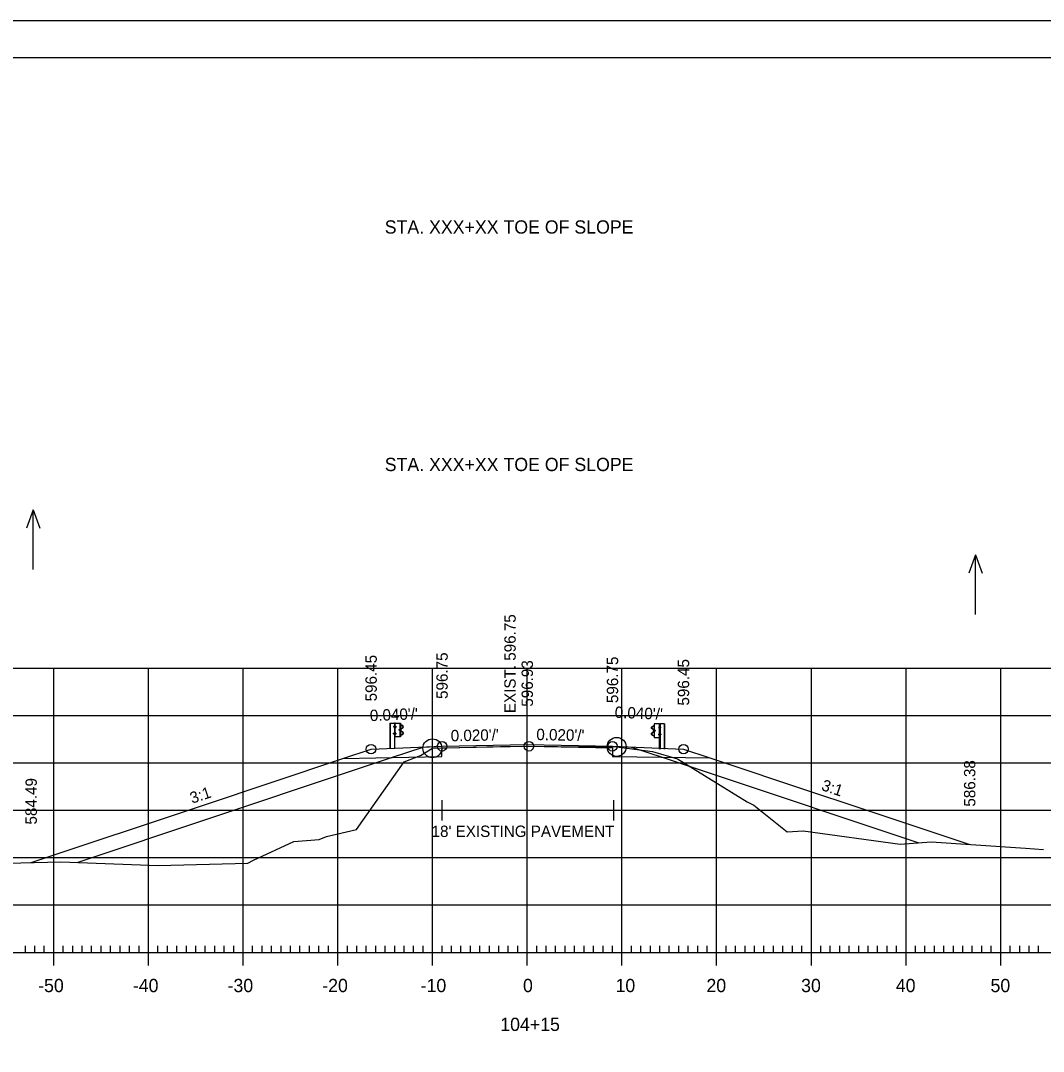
# Model space of a CAD drawing. Extents: x 961436 to 1372525, y 380079 to 2027791.
# Drawn here: x 1370137 to 1370245, y 380213.6 to 380322.4 of the extents above; entities that cross this region are included whole.
import ezdxf

# ---------------------------------------------------------------- set-up
doc = ezdxf.new("R2010")
doc.units = 0
for name, color, linetype in [('R_Alt Surface', 7, 'Continuous'), ('R_Axis', 7, 'Continuous'), ('R_Axis Annot', 7, 'Continuous'), ('R_Drive', 7, 'Continuous'), ('R_Exist Surface', 7, 'Continuous'), ('R_Fin Surface', 7, 'Continuous'), ('R_Fin Surface Annot', 7, 'Continuous'), ('R_Grid', 7, 'Continuous'), ('R_No Plot', 7, 'Continuous'), ('R_Proposed Road', 7, 'Continuous'), ('R_Water Annot', 7, 'Continuous'), ('R_Xsect Elev', 7, 'Continuous')]:
    doc.layers.add(name, color=color, linetype=linetype)

msp = doc.modelspace()

# ---------------------------------------------------------------- linework, layer by layer
at = {"layer": 'R_Alt Surface'}
msp.add_lwpolyline([(1370171.03, 380244.52), (1370181.49, 380244.73), (1370181.5, 380245.64), (1370190.5, 380245.82), (1370199.5, 380245.64), (1370199.51, 380244.73), (1370209.77, 380244.59)], dxfattribs=at)
at = {"layer": 'R_Axis'}
for p, q in [((1370140.5, 380222.66), (1370140.5, 380225.46)), ((1370150.5, 380222.66), (1370150.5, 380225.46)), ((1370160.5, 380222.66), (1370160.5, 380225.46)), ((1370170.5, 380222.66), (1370170.5, 380225.46)), ((1370180.5, 380222.66), (1370180.5, 380225.46)), ((1370190.5, 380222.66), (1370190.5, 380225.46)), ((1370200.5, 380222.66), (1370200.5, 380225.46)), ((1370210.5, 380222.66), (1370210.5, 380225.46)), ((1370220.5, 380222.66), (1370220.5, 380225.46)), ((1370230.5, 380222.66), (1370230.5, 380225.46)), ((1370240.5, 380222.66), (1370240.5, 380225.46)), ((1370050.5, 380224.06), (1370330.5, 380224.06)), ((1370137.5, 380224.06), (1370137.5, 380224.76)), ((1370138.5, 380224.06), (1370138.5, 380224.76)), ((1370139.5, 380224.06), (1370139.5, 380224.76)), ((1370141.5, 380224.06), (1370141.5, 380224.76)), ((1370142.5, 380224.06), (1370142.5, 380224.76)), ((1370143.5, 380224.06), (1370143.5, 380224.76)), ((1370144.5, 380224.06), (1370144.5, 380224.76)), ((1370145.5, 380224.06), (1370145.5, 380224.76)), ((1370146.5, 380224.06), (1370146.5, 380224.76)), ((1370147.5, 380224.06), (1370147.5, 380224.76)), ((1370148.5, 380224.06), (1370148.5, 380224.76)), ((1370149.5, 380224.06), (1370149.5, 380224.76)), ((1370151.5, 380224.06), (1370151.5, 380224.76)), ((1370152.5, 380224.06), (1370152.5, 380224.76)), ((1370153.5, 380224.06), (1370153.5, 380224.76)), ((1370154.5, 380224.06), (1370154.5, 380224.76)), ((1370155.5, 380224.06), (1370155.5, 380224.76)), ((1370156.5, 380224.06), (1370156.5, 380224.76)), ((1370157.5, 380224.06), (1370157.5, 380224.76)), ((1370158.5, 380224.06), (1370158.5, 380224.76)), ((1370159.5, 380224.06), (1370159.5, 380224.76)), ((1370161.5, 380224.06), (1370161.5, 380224.76)), ((1370162.5, 380224.06), (1370162.5, 380224.76)), ((1370163.5, 380224.06), (1370163.5, 380224.76)), ((1370164.5, 380224.06), (1370164.5, 380224.76)), ((1370165.5, 380224.06), (1370165.5, 380224.76)), ((1370166.5, 380224.06), (1370166.5, 380224.76)), ((1370167.5, 380224.06), (1370167.5, 380224.76)), ((1370168.5, 380224.06), (1370168.5, 380224.76)), ((1370169.5, 380224.06), (1370169.5, 380224.76)), ((1370171.5, 380224.06), (1370171.5, 380224.76)), ((1370172.5, 380224.06), (1370172.5, 380224.76)), ((1370173.5, 380224.06), (1370173.5, 380224.76)), ((1370174.5, 380224.06), (1370174.5, 380224.76)), ((1370175.5, 380224.06), (1370175.5, 380224.76)), ((1370176.5, 380224.06), (1370176.5, 380224.76)), ((1370177.5, 380224.06), (1370177.5, 380224.76)), ((1370178.5, 380224.06), (1370178.5, 380224.76)), ((1370179.5, 380224.06), (1370179.5, 380224.76)), ((1370181.5, 380224.06), (1370181.5, 380224.76)), ((1370182.5, 380224.06), (1370182.5, 380224.76)), ((1370183.5, 380224.06), (1370183.5, 380224.76)), ((1370184.5, 380224.06), (1370184.5, 380224.76)), ((1370185.5, 380224.06), (1370185.5, 380224.76)), ((1370186.5, 380224.06), (1370186.5, 380224.76)), ((1370187.5, 380224.06), (1370187.5, 380224.76)), ((1370188.5, 380224.06), (1370188.5, 380224.76)), ((1370189.5, 380224.06), (1370189.5, 380224.76)), ((1370191.5, 380224.06), (1370191.5, 380224.76)), ((1370192.5, 380224.06), (1370192.5, 380224.76)), ((1370193.5, 380224.06), (1370193.5, 380224.76)), ((1370194.5, 380224.06), (1370194.5, 380224.76)), ((1370195.5, 380224.06), (1370195.5, 380224.76)), ((1370196.5, 380224.06), (1370196.5, 380224.76)), ((1370197.5, 380224.06), (1370197.5, 380224.76)), ((1370198.5, 380224.06), (1370198.5, 380224.76)), ((1370199.5, 380224.06), (1370199.5, 380224.76)), ((1370201.5, 380224.06), (1370201.5, 380224.76)), ((1370202.5, 380224.06), (1370202.5, 380224.76)), ((1370203.5, 380224.06), (1370203.5, 380224.76)), ((1370204.5, 380224.06), (1370204.5, 380224.76)), ((1370205.5, 380224.06), (1370205.5, 380224.76)), ((1370206.5, 380224.06), (1370206.5, 380224.76)), ((1370207.5, 380224.06), (1370207.5, 380224.76)), ((1370208.5, 380224.06), (1370208.5, 380224.76)), ((1370209.5, 380224.06), (1370209.5, 380224.76)), ((1370211.5, 380224.06), (1370211.5, 380224.76)), ((1370212.5, 380224.06), (1370212.5, 380224.76)), ((1370213.5, 380224.06), (1370213.5, 380224.76)), ((1370214.5, 380224.06), (1370214.5, 380224.76)), ((1370215.5, 380224.06), (1370215.5, 380224.76)), ((1370216.5, 380224.06), (1370216.5, 380224.76)), ((1370217.5, 380224.06), (1370217.5, 380224.76)), ((1370218.5, 380224.06), (1370218.5, 380224.76)), ((1370219.5, 380224.06), (1370219.5, 380224.76)), ((1370221.5, 380224.06), (1370221.5, 380224.76)), ((1370222.5, 380224.06), (1370222.5, 380224.76)), ((1370223.5, 380224.06), (1370223.5, 380224.76)), ((1370224.5, 380224.06), (1370224.5, 380224.76)), ((1370225.5, 380224.06), (1370225.5, 380224.76)), ((1370226.5, 380224.06), (1370226.5, 380224.76)), ((1370227.5, 380224.06), (1370227.5, 380224.76)), ((1370228.5, 380224.06), (1370228.5, 380224.76)), ((1370229.5, 380224.06), (1370229.5, 380224.76)), ((1370231.5, 380224.06), (1370231.5, 380224.76)), ((1370232.5, 380224.06), (1370232.5, 380224.76)), ((1370233.5, 380224.06), (1370233.5, 380224.76)), ((1370234.5, 380224.06), (1370234.5, 380224.76)), ((1370235.5, 380224.06), (1370235.5, 380224.76)), ((1370236.5, 380224.06), (1370236.5, 380224.76)), ((1370237.5, 380224.06), (1370237.5, 380224.76)), ((1370238.5, 380224.06), (1370238.5, 380224.76)), ((1370239.5, 380224.06), (1370239.5, 380224.76)), ((1370241.5, 380224.06), (1370241.5, 380224.76)), ((1370242.5, 380224.06), (1370242.5, 380224.76)), ((1370243.5, 380224.06), (1370243.5, 380224.76)), ((1370244.5, 380224.06), (1370244.5, 380224.76))]:
    msp.add_line(p, q, dxfattribs=at)
at = {"layer": 'R_Drive'}
for p, q in [((1370181.49, 380240.13), (1370181.49, 380237.99)), ((1370199.62, 380240.13), (1370199.62, 380237.99)), ((1370181.49, 380239.06), (1370199.62, 380239.06))]:
    msp.add_line(p, q, dxfattribs=at)
at = {"layer": 'R_Exist Surface'}
msp.add_lwpolyline([(1370132.76, 380233.41), (1370141.26, 380233.62), (1370151.51, 380233.23), (1370160.98, 380233.47), (1370161.6, 380233.78), (1370165.86, 380235.75), (1370168.52, 380235.96), (1370169.31, 380236.3), (1370172.48, 380237.02), (1370177.49, 380244.18), (1370179.22, 380244.84), (1370180.48, 380245.6), (1370187.69, 380245.78), (1370190.68, 380245.81), (1370193.7, 380245.79), (1370199.94, 380245.75), (1370203.73, 380245.25), (1370206.37, 380244.47), (1370213.74, 380239.95), (1370214.41, 380239.58), (1370217.96, 380236.79), (1370219.63, 380236.89), (1370229.88, 380235.48), (1370233.16, 380235.71), (1370243.11, 380235.04), (1370245.03, 380234.91)], dxfattribs=at)
at = {"layer": 'R_Fin Surface'}
for points in [[(1370138.11, 380233.55), (1370156.19, 380239.57), (1370171.03, 380244.52), (1370174, 380245.51), (1370181.5, 380245.81), (1370190.5, 380245.99), (1370199.5, 380245.81), (1370207, 380245.51), (1370209.77, 380244.59), (1370220.84, 380240.9), (1370224.46, 380239.69), (1370237.22, 380235.44)], [(1370142.98, 380233.56), (1370171.5, 380243.07), (1370176.17, 380244.62), (1370179.5, 380245.73), (1370181.5, 380245.81), (1370190.5, 380245.99), (1370199.5, 380245.81), (1370201.5, 380245.73), (1370204.84, 380244.62), (1370209.5, 380243.07), (1370231.85, 380235.62)]]:
    msp.add_lwpolyline(points, dxfattribs=at)
at = {"layer": 'R_Grid'}
for p, q in [((1370050.5, 380254.06), (1370330.5, 380254.06)), ((1370140.5, 380224.06), (1370140.5, 380254.06)), ((1370150.5, 380224.06), (1370150.5, 380254.06)), ((1370160.5, 380224.06), (1370160.5, 380254.06)), ((1370170.5, 380224.06), (1370170.5, 380254.06)), ((1370180.5, 380224.06), (1370180.5, 380254.06)), ((1370190.5, 380224.06), (1370190.5, 380254.06)), ((1370200.5, 380224.06), (1370200.5, 380254.06)), ((1370210.5, 380224.06), (1370210.5, 380254.06)), ((1370220.5, 380224.06), (1370220.5, 380254.06)), ((1370230.5, 380224.06), (1370230.5, 380254.06)), ((1370240.5, 380224.06), (1370240.5, 380254.06)), ((1370050.5, 380249.06), (1370330.5, 380249.06)), ((1370050.5, 380244.06), (1370330.5, 380244.06)), ((1370050.5, 380239.06), (1370330.5, 380239.06)), ((1370050.5, 380234.06), (1370330.5, 380234.06)), ((1370050.5, 380229.06), (1370330.5, 380229.06)), ((1370050.5, 380224.06), (1370330.5, 380224.06))]:
    msp.add_line(p, q, dxfattribs=at)
at = {"layer": 'R_No Plot'}
for p, q in [((1370020.1, 380322.41), (1370353.44, 380322.41)), ((1370032.5, 380318.52), (1370348.68, 380318.52)), ((1370185.02, 380318.26), (1370185.02, 380318.26)), ((1370185.02, 380318.26), (1370185.02, 380318.26))]:
    msp.add_line(p, q, dxfattribs=at)
for points in [[(1370020.1, 380322.41), (1370353.44, 380322.41), (1370353.44, 380109.08), (1370020.1, 380109.08)], [(1370266.42, 380318.52), (1370286.04, 380318.52), (1370286.04, 380308.64), (1370302.16, 380308.64), (1370325.36, 380308.64), (1370325.48, 380280.48), (1370348.68, 380280.48), (1370348.68, 380113.06), (1370032.5, 380113.06), (1370032.5, 380318.52)]]:
    msp.add_lwpolyline(points, close=True, dxfattribs=at)
for centre, radius in [((1370199.94, 380245.75), 1), ((1370174, 380245.51), 0.5), ((1370180.48, 380245.6), 1), ((1370181.5, 380245.81), 0.5), ((1370190.68, 380245.81), 0.5), ((1370199.5, 380245.81), 0.5), ((1370207, 380245.51), 0.5)]:
    msp.add_circle(centre, radius, dxfattribs=at)
at = {"layer": 'R_Proposed Road'}
for p, q in [((1370176, 380248.26), (1370176, 380245.59)), ((1370176.04, 380248.26), (1370176.04, 380245.59)), ((1370176.43, 380247.83), (1370176.43, 380247.93)), ((1370176.49, 380247.81), (1370176.43, 380247.81)), ((1370176.49, 380247.94), (1370176.44, 380247.94)), ((1370176.49, 380247.91), (1370176.44, 380247.91)), ((1370176.49, 380247.84), (1370176.44, 380247.84)), ((1370176.49, 380247.84), (1370176.44, 380247.84)), ((1370176.56, 380248.26), (1370176.49, 380248.26)), ((1370176.49, 380247.81), (1370176.49, 380247.94)), ((1370176.53, 380245.59), (1370176.53, 380248.26)), ((1370176.56, 380248.26), (1370176.56, 380248.26)), ((1370176.62, 380247.87), (1370176.56, 380247.87)), ((1370176.57, 380247.94), (1370176.62, 380247.94)), ((1370176.57, 380247.8), (1370176.62, 380247.8)), ((1370176.62, 380247.94), (1370176.62, 380247.8)), ((1370177.09, 380246.81), (1370177.09, 380248.26)), ((1370177.24, 380248.03), (1370177.13, 380248.1)), ((1370177.23, 380248.02), (1370177.13, 380248.07)), ((1370177.18, 380247.68), (1370177.37, 380247.79)), ((1370177.2, 380247.66), (1370177.38, 380247.77)), ((1370177.37, 380247.91), (1370177.23, 380248.02)), ((1370177.38, 380247.92), (1370177.24, 380248.03)), ((1370203.63, 380247.84), (1370203.76, 380247.95)), ((1370203.64, 380247.83), (1370203.78, 380247.94)), ((1370203.76, 380247.95), (1370203.88, 380248.02)), ((1370203.78, 380247.94), (1370203.88, 380247.99)), ((1370203.92, 380246.73), (1370203.92, 380248.18)), ((1370204.44, 380247.86), (1370204.39, 380247.86)), ((1370204.39, 380247.86), (1370204.39, 380247.72)), ((1370204.39, 380247.79), (1370204.45, 380247.79)), ((1370204.45, 380248.18), (1370204.45, 380248.18)), ((1370204.45, 380248.18), (1370204.52, 380248.18)), ((1370204.48, 380245.51), (1370204.48, 380248.18)), ((1370204.52, 380247.73), (1370204.52, 380247.86)), ((1370204.52, 380247.86), (1370204.57, 380247.86)), ((1370204.52, 380247.83), (1370204.57, 380247.83)), ((1370204.52, 380247.76), (1370204.57, 380247.76)), ((1370204.52, 380247.76), (1370204.57, 380247.76)), ((1370204.52, 380247.73), (1370204.57, 380247.73)), ((1370204.58, 380247.75), (1370204.58, 380247.85)), ((1370204.97, 380248.18), (1370204.97, 380245.51)), ((1370205, 380248.18), (1370205, 380245.51)), ((1370176.42, 380247.09), (1370176.42, 380247.19)), ((1370176.48, 380247.18), (1370176.42, 380247.18)), ((1370176.48, 380247.11), (1370176.42, 380247.11)), ((1370176.48, 380247.08), (1370176.42, 380247.08)), ((1370176.48, 380247.21), (1370176.43, 380247.21)), ((1370176.48, 380247.11), (1370176.43, 380247.11)), ((1370176.48, 380247.08), (1370176.48, 380247.21)), ((1370176.56, 380246.81), (1370176.53, 380246.81)), ((1370176.62, 380247.14), (1370176.56, 380247.14)), ((1370176.62, 380247.21), (1370176.57, 380247.21)), ((1370176.62, 380247.08), (1370176.57, 380247.08)), ((1370176.62, 380247.08), (1370176.62, 380247.21)), ((1370177.02, 380247.48), (1370177.02, 380247.59)), ((1370177.08, 380247.6), (1370177.03, 380247.6)), ((1370177.08, 380247.57), (1370177.03, 380247.57)), ((1370177.08, 380247.5), (1370177.03, 380247.5)), ((1370177.08, 380247.5), (1370177.03, 380247.5)), ((1370177.08, 380247.47), (1370177.03, 380247.47)), ((1370177.08, 380247.47), (1370177.08, 380247.6)), ((1370177.12, 380246.98), (1370177.24, 380247.04)), ((1370177.13, 380247.47), (1370177.14, 380247.61)), ((1370177.13, 380246.96), (1370177.25, 380247.02)), ((1370177.16, 380247.47), (1370177.16, 380247.61)), ((1370177.34, 380247.29), (1370177.18, 380247.39)), ((1370177.36, 380247.31), (1370177.19, 380247.41)), ((1370177.24, 380247.04), (1370177.37, 380247.16)), ((1370177.25, 380247.02), (1370177.38, 380247.14)), ((1370203.76, 380246.94), (1370203.62, 380247.06)), ((1370203.81, 380247.58), (1370203.63, 380247.69)), ((1370203.83, 380247.6), (1370203.64, 380247.71)), ((1370203.77, 380246.96), (1370203.64, 380247.08)), ((1370203.65, 380247.23), (1370203.82, 380247.33)), ((1370203.67, 380247.21), (1370203.83, 380247.31)), ((1370203.88, 380246.88), (1370203.76, 380246.94)), ((1370203.89, 380246.9), (1370203.77, 380246.96)), ((1370203.85, 380247.39), (1370203.85, 380247.53)), ((1370203.88, 380247.39), (1370203.87, 380247.53)), ((1370203.93, 380247.39), (1370203.93, 380247.52)), ((1370203.93, 380247.52), (1370203.98, 380247.52)), ((1370203.93, 380247.49), (1370203.98, 380247.49)), ((1370203.93, 380247.42), (1370203.98, 380247.42)), ((1370203.93, 380247.42), (1370203.98, 380247.42)), ((1370203.93, 380247.39), (1370203.98, 380247.39)), ((1370203.99, 380247.4), (1370203.99, 380247.51)), ((1370204.44, 380247.72), (1370204.39, 380247.72)), ((1370204.39, 380247), (1370204.39, 380247.13)), ((1370204.39, 380247.13), (1370204.44, 380247.13)), ((1370204.39, 380247.06), (1370204.45, 380247.06)), ((1370204.39, 380247), (1370204.44, 380247)), ((1370204.45, 380246.73), (1370204.48, 380246.73)), ((1370204.53, 380247), (1370204.53, 380247.13)), ((1370204.53, 380247.13), (1370204.58, 380247.13)), ((1370204.53, 380247.1), (1370204.59, 380247.1)), ((1370204.53, 380247.03), (1370204.58, 380247.03)), ((1370204.53, 380247.03), (1370204.59, 380247.03)), ((1370204.53, 380247), (1370204.59, 380247)), ((1370204.59, 380247.01), (1370204.59, 380247.11))]:
    msp.add_line(p, q, dxfattribs=at)
for points in [[(1370176, 380248.26), (1370176.49, 380248.26), (1370176.49, 380245.59)], [(1370205, 380248.18), (1370204.52, 380248.18), (1370204.52, 380245.51)]]:
    msp.add_lwpolyline(points, dxfattribs=at)
for points in [[(1370176.43, 380247.91), (1370176.43, 380247.84), (1370176.4, 380247.84), (1370176.4, 380247.91)], [(1370176.49, 380247.96), (1370176.49, 380247.78), (1370176.5, 380247.78), (1370176.5, 380247.96)], [(1370177.12, 380248.26), (1370177.12, 380246.81), (1370176.56, 380246.81), (1370176.56, 380248.26)], [(1370176.62, 380247.94), (1370176.62, 380247.8), (1370176.56, 380247.8), (1370176.56, 380247.94)], [(1370203.89, 380248.18), (1370203.89, 380246.73), (1370204.45, 380246.73), (1370204.45, 380248.18)], [(1370204.39, 380247.86), (1370204.39, 380247.72), (1370204.45, 380247.72), (1370204.45, 380247.86)], [(1370204.52, 380247.88), (1370204.52, 380247.7), (1370204.51, 380247.7), (1370204.51, 380247.88)], [(1370204.58, 380247.83), (1370204.58, 380247.76), (1370204.61, 380247.76), (1370204.61, 380247.83)], [(1370176.42, 380247.18), (1370176.42, 380247.11), (1370176.39, 380247.11), (1370176.39, 380247.18)], [(1370176.48, 380247.23), (1370176.48, 380247.05), (1370176.49, 380247.05), (1370176.49, 380247.23)], [(1370176.62, 380247.21), (1370176.62, 380247.08), (1370176.56, 380247.08), (1370176.56, 380247.21)], [(1370177.02, 380247.57), (1370177.02, 380247.5), (1370176.99, 380247.5), (1370176.99, 380247.57)], [(1370177.08, 380247.62), (1370177.08, 380247.44), (1370177.09, 380247.44), (1370177.09, 380247.62)], [(1370203.93, 380247.54), (1370203.93, 380247.36), (1370203.92, 380247.36), (1370203.92, 380247.54)], [(1370203.99, 380247.49), (1370203.99, 380247.42), (1370204.02, 380247.42), (1370204.02, 380247.49)], [(1370204.39, 380247.13), (1370204.39, 380247), (1370204.45, 380247), (1370204.45, 380247.13)], [(1370204.53, 380247.15), (1370204.53, 380246.97), (1370204.52, 380246.97), (1370204.52, 380247.15)], [(1370204.59, 380247.1), (1370204.59, 380247.03), (1370204.62, 380247.03), (1370204.62, 380247.1)]]:
    msp.add_lwpolyline(points, close=True, dxfattribs=at)
for centre, radius, start, end in [((1370176.45, 380247.93), 0.0234, 134.5745, 222.2244), ((1370176.53, 380247.88), 0.0979, 159.7423, 200.2577), ((1370176.46, 380247.83), 0.0265, 140.9334, 216.6234), ((1370177.33, 380247.85), 0.0658, 299.2499, 57.9783), ((1370177.33, 380247.85), 0.0909, 299.2499, 57.9783), ((1370203.68, 380247.77), 0.0909, 122.0217, 240.7501), ((1370203.68, 380247.77), 0.0658, 122.0217, 240.7501), ((1370204.56, 380247.85), 0.0234, 317.7756, 45.4255), ((1370204.48, 380247.8), 0.0979, 339.7423, 20.2577), ((1370204.55, 380247.75), 0.0265, 323.3766, 39.0666), ((1370176.44, 380247.19), 0.0234, 134.5745, 222.2244), ((1370176.52, 380247.14), 0.0979, 159.7423, 200.2577), ((1370176.45, 380247.09), 0.0265, 140.9334, 216.6234), ((1370177.04, 380247.58), 0.0234, 134.5745, 222.2244), ((1370177.12, 380247.53), 0.0979, 159.7423, 200.2577), ((1370177.05, 380247.48), 0.0265, 140.9334, 216.6234), ((1370177.21, 380247.46), 0.0747, 171.7804, 246.8536), ((1370177.23, 380247.6), 0.0918, 118.106, 175.0444), ((1370177.23, 380247.6), 0.066, 118.106, 175.0444), ((1370177.15, 380247.53), 0.0481, 282.9554, 86.0697), ((1370177.21, 380247.46), 0.049, 171.7804, 246.8536), ((1370177.3, 380247.21), 0.0907, 325.2184, 59.12), ((1370177.3, 380247.21), 0.116, 325.2184, 59.12), ((1370203.71, 380247.13), 0.116, 120.88, 214.7816), ((1370203.71, 380247.13), 0.0907, 120.88, 214.7816), ((1370203.78, 380247.52), 0.066, 4.9556, 61.894), ((1370203.86, 380247.45), 0.0481, 93.9303, 257.0446), ((1370203.8, 380247.38), 0.049, 293.1464, 8.2196), ((1370203.78, 380247.52), 0.0918, 4.9556, 61.894), ((1370203.8, 380247.38), 0.0747, 293.1464, 8.2196), ((1370203.97, 380247.5), 0.0234, 317.7756, 45.4255), ((1370203.89, 380247.45), 0.0979, 339.7423, 20.2577), ((1370203.96, 380247.4), 0.0265, 323.3766, 39.0666), ((1370204.57, 380247.11), 0.0234, 317.7756, 45.4255), ((1370204.49, 380247.06), 0.0979, 339.7423, 20.2577), ((1370204.56, 380247.01), 0.0265, 323.3766, 39.0666)]:
    msp.add_arc(centre, radius, start, end, dxfattribs=at)
at = {"layer": 'R_Water Annot'}
for p, q in [((1370138.33, 380270.76), (1370137.63, 380268.84)), ((1370138.33, 380264.48), (1370138.33, 380270.76)), ((1370138.33, 380270.76), (1370139.03, 380268.84)), ((1370237.84, 380266.01), (1370237.14, 380264.08)), ((1370237.84, 380259.72), (1370237.84, 380266.01)), ((1370237.84, 380266.01), (1370238.54, 380264.08))]:
    msp.add_line(p, q, dxfattribs=at)

# ---------------------------------------------------------------- texts
at = {"layer": 'R_Axis Annot'}
for s, p in [('STA. XXX+XX TOE OF SLOPE', (1370175.45, 380299.93)), ('STA. XXX+XX TOE OF SLOPE', (1370175.45, 380274.86)), ('-50', (1370138.85, 380219.86)), ('-40', (1370148.85, 380219.86)), ('-30', (1370158.85, 380219.86)), ('-20', (1370168.85, 380219.86)), ('-10', (1370179.24, 380219.86)), ('0', (1370190.05, 380219.86)), ('10', (1370199.82, 380219.86)), ('20', (1370209.42, 380219.86)), ('30', (1370219.42, 380219.86)), ('40', (1370229.42, 380219.86)), ('50', (1370239.42, 380219.86)), ('104+15', (1370187.65, 380215.76))]:
    msp.add_text(s, height=1.4, dxfattribs=at).set_placement(p)
at = {"layer": 'R_Fin Surface Annot'}
for s, rotation, p in [('596.45', 90, (1370174.61, 380250.55)), ('596.75', 90, (1370182.1, 380250.81)), ('596.93', 90, (1370191.1, 380249.99)), ('596.75', 90, (1370200.1, 380250.37)), ('596.45', 90, (1370207.6, 380250.11)), ("0.040'/'", 2.2906, (1370173.9, 380248.46)), ("0.040'/'", 357.7094, (1370199.72, 380248.82)), ("0.020'/'", 1.1458, (1370182.43, 380246.33)), ("0.020'/'", 358.8542, (1370191.45, 380246.47)), ('586.38', 90, (1370237.82, 380239.44)), ('584.49', 90, (1370138.71, 380237.55)), ('3:1', 18.4349, (1370155.11, 380239.74)), ('3:1', 341.5651, (1370221.48, 380241.21))]:
    msp.add_text(s, height=1.2, rotation=rotation, dxfattribs=at).set_placement(p)
msp.add_text("18' EXISTING PAVEMENT", height=1.2, dxfattribs=at).set_placement((1370180.4, 380236.24))
at = {"layer": 'R_Xsect Elev'}
msp.add_text('EXIST. 596.75', height=1.2, rotation=90, dxfattribs=at).set_placement((1370189.28, 380249.31))

doc.saveas('drawing.dxf')
